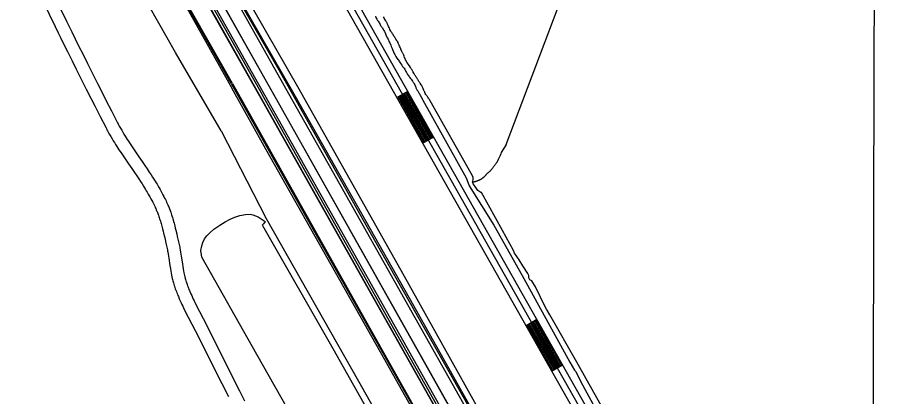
# Model space of a CAD drawing. Extents: x 3177185 to 3215018, y 812988 to 838321.
# Drawn here: x 3189804 to 3191874, y 828145 to 829049 of the extents above; entities that cross this region are included whole.
import ezdxf

# ---------------------------------------------------------------- set-up
doc = ezdxf.new("R2010")
doc.units = 0
for name, color, linetype in [('V-BRDG-OTLN', 7, 'Continuous'), ('V-FLOD-BASE', 7, 'Continuous'), ('V-GRID-MAJR', 7, 'Continuous'), ('V-RAIL-TRAK', 7, 'Continuous'), ('V-RIVR-JETY', 7, 'Continuous'), ('V-ROAD-CNTR', 7, 'Continuous'), ('V-SURV-LINE', 7, 'Continuous'), ('V-TOPO-SHOR', 7, 'Continuous')]:
    doc.layers.add(name, color=color, linetype=linetype)

msp = doc.modelspace()

# ---------------------------------------------------------------- linework, layer by layer
at = {"layer": 'V-BRDG-OTLN'}
msp.add_lwpolyline([(3189931.1, 829788.8), (3190041.1, 829594.3), (3190262.1, 829203.1), (3190444, 828880.4), (3190572.7, 828651.8), (3190883, 828102), (3191302.9, 827356.4), (3191715.4, 826625.5), (3191850.5, 826386.8), (3191913.1, 826276.1), (3191857.2, 826244.4), (3191504.1, 826872.6), (3191185.7, 827436.4), (3190860.4, 828014.3), (3190535.7, 828590.2), (3190389.4, 828848.4), (3190198.3, 829187.5), (3189983.6, 829569.5), (3189815.2, 829866.6), (3189869.7, 829897.4)], close=True, dxfattribs=at)
msp.add_lwpolyline([(3189842.4, 829882), (3189906.7, 829766.5), (3190091.4, 829438.9), (3190276.6, 829111.6), (3190415.1, 828865.6), (3190768.1, 828239.2), (3190952.4, 827911), (3191133.9, 827589.9), (3191350, 827207), (3191641.8, 826689.3), (3191871, 826283.4), (3191884.4, 826259.8)], dxfattribs=at)
at = {"layer": 'V-FLOD-BASE'}
for points in [[(3190314.2, 828890.9), (3190178.7, 829130.8), (3190015.9, 829419.3), (3189852.7, 829708.1), (3189848.5, 829714.9)], [(3190314.2, 828890.9), (3190510.3, 828543), (3190730.1, 828152.9), (3191049.9, 827586.4), (3191280.4, 827177.3), (3191576.7, 826651.3), (3191649.6, 826521.4)]]:
    msp.add_lwpolyline(points, dxfattribs=at)
at = {"layer": 'V-GRID-MAJR'}
msp.add_spline([(3191823.8, 818374.9), (3191838.8, 824434.1), (3191853.8, 830496.4), (3191868.8, 836558.7), (3191868.8, 836561.7)], degree=3, dxfattribs=at)
at = {"layer": 'V-RAIL-TRAK'}
for points in [[(3187196.1, 834523.5), (3187196.3, 834523.3), (3187271.8, 834388.6), (3187402.7, 834157.5), (3187585, 833834.6), (3187750.8, 833540.2), (3187893.1, 833287.7), (3188030.9, 833043.5), (3188202.7, 832738.4), (3188367.6, 832447), (3188515.5, 832184.7), (3188604.4, 832027.3), (3188747.8, 831773.2), (3188901, 831502.1), (3189063.7, 831212.6), (3189216.3, 830943), (3189328.9, 830743), (3189498.1, 830440.7), (3189598.3, 830264.4), (3189789.8, 829924), (3189818.6, 829873.5), (3190149.3, 829287.6), (3190388.4, 828864.7)], [(3191871.7, 826233.9), (3191785.2, 826388.2), (3191407.9, 827056.3), (3191034.9, 827717.7), (3190723.6, 828268.1), (3190388.4, 828864.7)]]:
    msp.add_lwpolyline(points, dxfattribs=at)
at = {"layer": 'V-RIVR-JETY'}
for points in [[(3190290.6, 828778.2), (3190181.1, 828965.2), (3189969.6, 829337.6), (3189790, 829649.6), (3189777.6, 829667.1), (3189770.9, 829675), (3189762.2, 829680), (3189747.6, 829680.8), (3189736, 829679.6), (3189722.7, 829679.2), (3189715.6, 829683), (3189718.1, 829692.5), (3189726.1, 829702.9), (3189735.6, 829707.9), (3189755.2, 829717.9), (3189818.9, 829729), (3189837.6, 829724.8), (3189852.1, 829718.5), (3189848.4, 829713.1), (3190094.3, 829275), (3190316.1, 828880.1)], [(3190476.7, 828877.3), (3190232.1, 829303.8)], [(3190275.5, 829195.6), (3190467.1, 828860.7)], [(3191651.2, 826513.8), (3191647.9, 826516.7), (3191568.7, 826660.8), (3191407.4, 826948.2), (3191228.3, 827262.2), (3190970.7, 827718.3), (3190670.9, 828250.5), (3190397.2, 828734.5), (3190316.1, 828880.1)], [(3191767.9, 826598.9), (3191749.8, 826635.5), (3191623.3, 826850.9), (3191456.2, 827154.5), (3191228.1, 827546), (3191006.2, 827932.5), (3190723.9, 828438.1), (3190476.7, 828877.3)], [(3190467.1, 828860.7), (3190749.1, 828362.2), (3191048.1, 827830.3), (3191353.7, 827294.7), (3191628.6, 826806.2), (3191747.8, 826593.5), (3191767.9, 826598.9)], [(3190290.6, 828778.2), (3190397.9, 828569.6), (3190618.1, 828181.8), (3190879.8, 827718.3), (3191105, 827321), (3191323.5, 826935.7), (3191549.1, 826533.4), (3191573.1, 826493), (3191581.4, 826479.8)]]:
    msp.add_lwpolyline(points, dxfattribs=at)
at = {"layer": 'V-ROAD-CNTR'}
for p, q in [((3190710, 828857.9), (3190736.1, 828872.7)), ((3190771.6, 828749.1), (3190797.7, 828763.9)), ((3191018.1, 828314.1), (3191044.2, 828328.9)), ((3191079.7, 828205.4), (3191105.8, 828220.1))]:
    msp.add_line(p, q, dxfattribs=at)
for points in [[(3186813, 835225.2), (3189830.7, 829864.1), (3191892.3, 826207.1)], [(3192028.6, 826530.5), (3190160.8, 829827.2), (3190151, 829838.1), (3190136.5, 829863.7), (3190125.3, 829891.4), (3190116.8, 829923.6), (3190109.1, 829969.8), (3190098.1, 830013.1), (3190076.4, 830065.4), (3190063.7, 830090), (3190048.5, 830113.4), (3190019.2, 830152.5), (3189988.9, 830191.2), (3189965.8, 830220.2), (3189942.9, 830248.2), (3189935.8, 830255.1), (3189922, 830265.5), (3189914.1, 830272), (3189906.6, 830280), (3189895.4, 830296.1), (3189881.8, 830320.6), (3189871.3, 830344.9), (3188996.2, 831894.7)], [(3192054.7, 826545.3), (3190185.3, 829844.8), (3190175.5, 829855.7), (3190163.6, 829876.8), (3190153.8, 829901), (3190146.1, 829929.9), (3190138.5, 829976), (3190126.7, 830022.6), (3190103.7, 830078.1), (3190089.6, 830105.1), (3190073.1, 830130.6), (3190043, 830170.7), (3190012.5, 830209.8), (3189989.2, 830239), (3189965.1, 830268.5), (3189955.3, 830278), (3189940.6, 830289), (3189934.7, 830293.9), (3189930, 830299), (3189920.8, 830312), (3189908.7, 830333.9), (3189898.2, 830358.3), (3189022.3, 831909.5)], [(3190173.1, 829836), (3192041.7, 826537.9)], [(3189892.5, 829099.2), (3189921.1, 829039.9), (3189928.3, 829025.1), (3189933.7, 829014.1), (3189941.8, 828997.5), (3189950, 828980.9), (3189961.3, 828958.3), (3189971.2, 828938.5), (3189979.9, 828921.2), (3189995.2, 828891), (3190006.7, 828868.3), (3190015.3, 828851.4), (3190028.3, 828825.9), (3190041.3, 828800.5), (3190042.8, 828797.7), (3190044.2, 828795), (3190045.6, 828792.4), (3190047, 828789.8), (3190049.9, 828784.6), (3190052.8, 828779.7), (3190055.6, 828774.9), (3190058.3, 828770.4), (3190061, 828765.9), (3190063.7, 828761.6), (3190066.3, 828757.5), (3190068.9, 828753.5), (3190071.5, 828749.6)], [(3189865.5, 829086.1), (3189894.1, 829026.8), (3189901.3, 829012), (3189906.7, 829000.9), (3189914.9, 828984.2), (3189923.2, 828967.6), (3189934.5, 828944.9), (3189944.4, 828925.1), (3189953.1, 828907.7), (3189968.4, 828877.5), (3189979.9, 828854.8), (3189988.6, 828837.7), (3190001.6, 828812.2), (3190014.7, 828786.7), (3190016.2, 828783.8), (3190017.7, 828780.9), (3190019.3, 828778.1), (3190020.8, 828775.3), (3190023.8, 828769.8), (3190026.8, 828764.6), (3190029.8, 828759.6), (3190032.7, 828754.8), (3190035.5, 828750.1), (3190038.3, 828745.6), (3190041.1, 828741.3), (3190043.7, 828737.2), (3190046.3, 828733.2)], [(3190795.1, 828762.4), (3190733.5, 828871.2)], [(3190774.2, 828750.6), (3190712.6, 828859.4)], [(3190776.8, 828752.1), (3190715.2, 828860.9)], [(3190779.4, 828753.6), (3190717.8, 828862.3)], [(3190782, 828755.1), (3190720.4, 828863.8)], [(3190784.6, 828756.5), (3190723, 828865.3)], [(3190787.2, 828758), (3190725.6, 828866.8)], [(3190789.9, 828759.5), (3190728.2, 828868.2)], [(3190792.5, 828761), (3190730.8, 828869.7)], [(3190071.4, 828749.7), (3190076.4, 828742.2), (3190081.1, 828735.2), (3190085.6, 828728.6), (3190094, 828716.2), (3190101.5, 828705.4), (3190108, 828695.9), (3190113.7, 828687.5), (3190118.7, 828680.1), (3190123, 828673.5), (3190126.7, 828667.7), (3190129.9, 828662.7), (3190132.7, 828658.2), (3190135.2, 828654.2), (3190137.3, 828650.8), (3190139.1, 828647.7), (3190142.2, 828642.4), (3190144.6, 828638.3), (3190146.3, 828635.2), (3190148.9, 828630.6), (3190151.4, 828625.9), (3190153.5, 828621.9), (3190155.4, 828618.1), (3190157.1, 828614.5), (3190158.7, 828611.1), (3190160.2, 828608), (3190161.6, 828605), (3190162.8, 828602.1), (3190163.9, 828599.5), (3190165, 828597), (3190166.9, 828592.3), (3190168.5, 828588.1), (3190169.8, 828584.5), (3190171, 828581.3), (3190171.9, 828578.4), (3190172.8, 828575.9), (3190174.2, 828571.6), (3190175.2, 828568.3), (3190175.9, 828565.8), (3190176.9, 828562.1), (3190177.9, 828558.4), (3190179.6, 828551.9), (3190180.9, 828546.3), (3190182.1, 828541.4), (3190184.2, 828532.8), (3190185.6, 828526.3), (3190187.8, 828516.7), (3190190, 828507), (3190190.7, 828503.8), (3190191.3, 828500.8), (3190191.9, 828497.8), (3190192.4, 828494.9), (3190193.4, 828489.3), (3190194.3, 828484.2), (3190195, 828479.3), (3190197.7, 828461.5), (3190198.7, 828454.9), (3190199.7, 828449.3), (3190200.6, 828444.4), (3190201.4, 828440.1), (3190202.2, 828436.4), (3190202.9, 828433.3), (3190203.5, 828430.5), (3190204.1, 828428.1), (3190204.6, 828426), (3190205.1, 828424.2), (3190206, 828421), (3190206.7, 828418.7), (3190207.3, 828417), (3190208.1, 828414.3), (3190209.1, 828411.7), (3190210.2, 828408.7), (3190211.3, 828405.8), (3190212.4, 828402.9), (3190213.5, 828400.2), (3190214.6, 828397.5), (3190215.7, 828395), (3190217.8, 828390), (3190219.9, 828385.4), (3190221.9, 828381.1), (3190223.8, 828377), (3190225.6, 828373.2), (3190227.3, 828369.7), (3190230.7, 828363), (3190255, 828315.9), (3190318.5, 828189.6), (3190334.3, 828158.1)], [(3190046.4, 828733.1), (3190051.4, 828725.5), (3190056.2, 828718.4), (3190060.8, 828711.7), (3190069.3, 828699.3), (3190076.8, 828688.4), (3190083.2, 828679), (3190088.8, 828670.7), (3190093.7, 828663.5), (3190097.8, 828657.1), (3190101.4, 828651.6), (3190104.6, 828646.7), (3190107.2, 828642.4), (3190109.6, 828638.6), (3190111.6, 828635.3), (3190113.3, 828632.4), (3190116.3, 828627.3), (3190118.5, 828623.5), (3190120.1, 828620.6), (3190122.5, 828616.2), (3190124.8, 828611.9), (3190126.8, 828608.2), (3190128.5, 828604.7), (3190130.1, 828601.5), (3190131.6, 828598.4), (3190132.9, 828595.5), (3190134.2, 828592.8), (3190135.3, 828590.2), (3190136.3, 828587.8), (3190137.2, 828585.6), (3190139, 828581.3), (3190140.4, 828577.5), (3190141.6, 828574.2), (3190142.7, 828571.4), (3190143.5, 828568.8), (3190144.3, 828566.6), (3190145.5, 828562.7), (3190146.4, 828559.8), (3190147, 828557.6), (3190148, 828554.2), (3190148.9, 828550.9), (3190150.4, 828544.7), (3190151.8, 828539.2), (3190152.9, 828534.4), (3190154.9, 828526), (3190156.4, 828519.6), (3190158.5, 828510.1), (3190160.7, 828500.6), (3190161.3, 828497.6), (3190161.9, 828494.9), (3190162.4, 828492.1), (3190162.9, 828489.5), (3190163.8, 828484.3), (3190164.6, 828479.4), (3190165.4, 828474.7), (3190168.1, 828456.9), (3190169.1, 828450.1), (3190170.1, 828444.1), (3190171.1, 828438.9), (3190172, 828434.2), (3190172.8, 828430.2), (3190173.6, 828426.6), (3190174.3, 828423.5), (3190175, 828420.8), (3190175.6, 828418.3), (3190176.2, 828416.2), (3190177.2, 828412.6), (3190178.1, 828409.8), (3190178.7, 828407.7), (3190179.7, 828404.6), (3190180.8, 828401.6), (3190182.1, 828398.2), (3190183.3, 828395), (3190184.5, 828391.9), (3190185.7, 828388.9), (3190186.9, 828386), (3190188.1, 828383.2), (3190190.4, 828377.9), (3190192.6, 828373), (3190194.7, 828368.4), (3190196.7, 828364.1), (3190198.6, 828360.1), (3190200.5, 828356.4), (3190203.9, 828349.5), (3190228.3, 828302.3), (3190291.7, 828176.1), (3190307.6, 828144.6)], [(3191082.3, 828206.8), (3191020.7, 828315.6)], [(3191084.9, 828208.3), (3191023.3, 828317.1)], [(3191087.5, 828209.8), (3191025.9, 828318.5)], [(3191090.1, 828211.3), (3191028.5, 828320)], [(3191092.7, 828212.7), (3191031.1, 828321.5)], [(3191095.3, 828214.2), (3191033.7, 828323)], [(3191097.9, 828215.7), (3191036.3, 828324.5)], [(3191100.6, 828217.2), (3191038.9, 828325.9)], [(3191103.2, 828218.7), (3191041.5, 828327.4)], [(3190334.3, 828158.1), (3190346.3, 828134.4)]]:
    msp.add_lwpolyline(points, dxfattribs=at)
at = {"layer": 'V-SURV-LINE'}
for points in [[(3189803, 829952.1), (3191996.6, 826059.9)], [(3191970.5, 826045.1), (3189776.9, 829937.4)]]:
    msp.add_lwpolyline(points, dxfattribs=at)
at = {"layer": 'V-TOPO-SHOR'}
msp.add_line((3190970.6, 828745.7), (3191542.4, 830251.5), dxfattribs=at)
for points in [[(3190317.1, 828891.2), (3190130.9, 829218.5), (3189964.8, 829513.1), (3189851.8, 829712.6), (3189865, 829726.7), (3189866.5, 829733), (3189863.6, 829741), (3189865.1, 829744.9), (3189869.6, 829746.4), (3189882.9, 829746.8), (3189890.9, 829747.6), (3189900.1, 829751.4), (3189907.7, 829756.1), (3189915.4, 829760.8), (3189925.4, 829762.1), (3189937.7, 829762.7), (3189946.4, 829759.1), (3189958, 829744.6), (3190022.3, 829631.2), (3190176.4, 829359.1), (3190358.4, 829043.5), (3190427.6, 828923.5)], [(3190658.5, 829051.7), (3190659.9, 829048.7), (3190662.1, 829044.4), (3190662.9, 829043.1), (3190663.6, 829041.6), (3190664.8, 829039.9), (3190666.6, 829037.3), (3190667.8, 829035.4), (3190669.6, 829031.6), (3190670.8, 829029.5), (3190671.5, 829028.5)], [(3190789.3, 828849.8), (3190788.3, 828851.1), (3190787.6, 828852.6), (3190787.1, 828853.8), (3190786.3, 828854.8), (3190785.4, 828856), (3190783.9, 828858.3), (3190782.9, 828860), (3190780.7, 828862.3), (3190779.9, 828863.9), (3190779.2, 828864.9), (3190777.6, 828867.6), (3190776.7, 828869.3), (3190776.2, 828870.6), (3190775.7, 828871.8), (3190775.2, 828873.2), (3190774.5, 828874.6), (3190772.7, 828879.1), (3190771.7, 828880.9), (3190770.1, 828883.9), (3190769.6, 828885.4), (3190769, 828886.6), (3190768.1, 828887.7), (3190766.5, 828890.2), (3190765.8, 828891), (3190764.8, 828892.5), (3190763.6, 828894.2), (3190763.1, 828895.2), (3190762.4, 828896), (3190759.9, 828900.5), (3190759.1, 828901.8), (3190758.2, 828903), (3190757.4, 828904.3), (3190755.9, 828906.5), (3190754, 828909.8), (3190753, 828911.2), (3190752.2, 828912.6), (3190751.3, 828913.8), (3190750.8, 828914.8), (3190750.2, 828916), (3190749, 828917.8), (3190748.3, 828919), (3190747.8, 828920), (3190747.1, 828921.1), (3190746.1, 828922.8), (3190745.3, 828924.3), (3190744.1, 828926.4), (3190742.4, 828929.3), (3190739.9, 828932.9), (3190739.1, 828934.3), (3190737.4, 828936.8), (3190735.4, 828939.4), (3190733.7, 828941.7), (3190733, 828943.2), (3190732.4, 828944.6), (3190730.7, 828947.6), (3190729.3, 828950.6), (3190728.2, 828953.4), (3190727, 828956.2), (3190726.1, 828958.5), (3190724.5, 828961.7), (3190723.8, 828963.4), (3190723.1, 828964.5), (3190721.9, 828967.4), (3190719.6, 828973.2), (3190719.1, 828974.2), (3190718, 828976.5), (3190717.5, 828977.8), (3190716.4, 828980), (3190715.5, 828982.3), (3190713.5, 828986.1), (3190713.2, 828987.5), (3190712.7, 828989), (3190711.5, 828991), (3190710.8, 828992.1), (3190709.8, 828993.6), (3190707.5, 828997), (3190706.8, 828998.3), (3190705.6, 829000.1), (3190704.9, 829001.3), (3190703.4, 829003.4), (3190699.9, 829008.6), (3190699.1, 829009.9), (3190698.4, 829011.1), (3190697.4, 829013.1), (3190696.5, 829014.2), (3190695.2, 829016.2), (3190693.2, 829019.9), (3190691.8, 829022.9), (3190691.2, 829024.6), (3190690, 829027), (3190689, 829029.7), (3190686.8, 829034), (3190686.4, 829035.2), (3190685.8, 829036.2), (3190685.3, 829037.5), (3190684.4, 829038.7), (3190683.3, 829040.8), (3190680.4, 829045.7), (3190679.6, 829047.5), (3190678.2, 829049.8)], [(3190671.5, 829028.5), (3190672.1, 829027), (3190674.3, 829024.8), (3190678.2, 829018.8), (3190678.9, 829017.8), (3190680.2, 829015.2), (3190681.2, 829013.2), (3190682.7, 829009.8), (3190683.7, 829007.3), (3190686.9, 829000.2), (3190688.6, 828997), (3190689.6, 828994.7), (3190690.5, 828992.9), (3190691.7, 828990.1), (3190692.7, 828987.9), (3190695, 828982.7), (3190696.2, 828979.6), (3190697, 828977.9), (3190698.2, 828974.9), (3190699.4, 828971.9), (3190701.4, 828966.8), (3190702.6, 828964.3), (3190703.4, 828962.9), (3190704.5, 828960.6), (3190706.3, 828957.4), (3190707.5, 828955.5), (3190709.7, 828951.8), (3190712.8, 828947.8), (3190713.4, 828946.6), (3190715, 828944.3), (3190716, 828942.7), (3190717.5, 828940.5), (3190719.2, 828938.2), (3190721.7, 828934.5), (3190723.4, 828932), (3190725.8, 828929.4), (3190726.9, 828927.7), (3190728.5, 828925), (3190731.3, 828920.1), (3190732.7, 828917.7), (3190733.7, 828915.7), (3190734.3, 828914.9), (3190735.5, 828912.7), (3190736.7, 828911.1), (3190738.2, 828908.9), (3190739, 828907.8), (3190739.9, 828906.6), (3190741.7, 828904.1), (3190743.6, 828901.3), (3190747.1, 828897), (3190748.1, 828895.3), (3190749.3, 828893.8), (3190750.1, 828892), (3190751.1, 828890.1), (3190752.5, 828887.8), (3190754.1, 828883.7), (3190754.8, 828882.2), (3190755.3, 828880.7), (3190756.7, 828878), (3190757.7, 828876.2), (3190759.4, 828873.3), (3190762.2, 828868.7), (3190763.1, 828867.2), (3190764.2, 828865.4), (3190764.7, 828864), (3190765.9, 828862.2), (3190768.8, 828857.2), (3190769.9, 828855.6), (3190770.3, 828854.6), (3190771.1, 828852.6), (3190771.6, 828851.6)], [(3190427.6, 828923.5), (3190635.9, 828554.1), (3190936.1, 828022.9), (3191271.2, 827430.3), (3191592.3, 826860), (3191743.4, 826592.8)], [(3190317.1, 828891.2), (3190656.3, 828287.7), (3190859.6, 827927.7), (3191060.6, 827572.7), (3191270, 827200.3), (3191547.2, 826708), (3191655.6, 826515.7)], [(3190771.6, 828851.6), (3190874.8, 828666.5), (3190879.5, 828656.1), (3190882.4, 828647.4), (3190940.9, 828553.1), (3191009.2, 828433), (3191108.8, 828251.5), (3191122.7, 828226.6), (3191134.1, 828207.8), (3191137.3, 828204.3), (3191148, 828181.3), (3191203.2, 828080.6)], [(3191230.8, 828064.1), (3191139, 828226.8), (3191075.3, 828339.5), (3191067.2, 828353), (3191062.2, 828361.9), (3191040.5, 828406.2), (3191034.5, 828416.7), (3191031.8, 828420.8), (3191027.1, 828423.4), (3191024.8, 828428), (3191025.1, 828433.7), (3191022.1, 828438.4), (3191010.6, 828456.8), (3191001.5, 828470.4), (3190990.8, 828486.5), (3190988.2, 828493), (3190962.3, 828541), (3190912.1, 828631.3), (3190909.8, 828631.6), (3190902.7, 828635.9), (3190896.4, 828645.3), (3190891.8, 828651.8), (3190890.2, 828656.4), (3190890.9, 828658.3), (3190891.8, 828661.7), (3190891.8, 828667.7), (3190887.2, 828676.7), (3190789.2, 828850)], [(3190970.6, 828745.7), (3190964.2, 828735.2), (3190959.1, 828726.8), (3190957.7, 828723.3), (3190956.3, 828719.8), (3190954.7, 828716.4), (3190953.1, 828713), (3190951.5, 828709.6), (3190949.8, 828706.2), (3190948, 828702.9), (3190947.9, 828702.8), (3190946.9, 828701.1), (3190945.8, 828699.4), (3190944.7, 828697.8), (3190943.6, 828696.2), (3190942.4, 828694.6), (3190941.2, 828693), (3190940, 828691.4), (3190938.7, 828689.9), (3190937.5, 828688.3), (3190936.2, 828686.8), (3190934.8, 828685.4), (3190933.5, 828683.9), (3190932.1, 828682.5), (3190930.7, 828681.1), (3190929.3, 828679.7), (3190927.8, 828678.4), (3190926.4, 828677), (3190924.9, 828675.7), (3190923.6, 828674.6), (3190923, 828674), (3190922.5, 828673.3), (3190921.9, 828672.6), (3190921.4, 828672), (3190920.8, 828671.3), (3190920.2, 828670.7), (3190919.6, 828670.1), (3190919, 828669.5), (3190918.4, 828668.9), (3190917.7, 828668.3), (3190917.1, 828667.7), (3190916.4, 828667.2), (3190915.8, 828666.6), (3190915.1, 828666.1), (3190914.4, 828665.5), (3190913.7, 828665), (3190913, 828664.5), (3190912.3, 828664), (3190911.6, 828663.5), (3190910.9, 828663.1), (3190910.1, 828662.6), (3190909.4, 828662.2), (3190908.7, 828661.8), (3190907.9, 828661.3), (3190907.1, 828660.9), (3190906.4, 828660.5), (3190905.6, 828660.2), (3190904.8, 828659.8), (3190904, 828659.5), (3190903.2, 828659.1), (3190902.4, 828658.8), (3190901.6, 828658.5), (3190900.8, 828658.2), (3190900, 828657.9), (3190899.2, 828657.7), (3190898.3, 828657.4), (3190897.5, 828657.2), (3190896.7, 828656.9), (3190895.8, 828656.7), (3190895, 828656.5), (3190894.2, 828656.4), (3190893.3, 828656.2), (3190892.5, 828656.1), (3190891.6, 828655.9), (3190890.8, 828655.8), (3190890.4, 828655.8), (3190890.4, 828655.8)], [(3190536.7, 827960.6), (3190375.6, 828245.3), (3190244.5, 828477.2), (3190243.2, 828482.7), (3190241.8, 828492.6), (3190243.8, 828504), (3190246.7, 828512.1), (3190250.7, 828520.4), (3190256, 828528.2), (3190262.2, 828534.5), (3190272.8, 828543.9), (3190287.5, 828553.7), (3190299.9, 828561.5), (3190311.9, 828568), (3190323, 828572.7), (3190335, 828576.1), (3190348.6, 828579), (3190359.6, 828579.7), (3190366.3, 828577.9), (3190378.3, 828573.2), (3190388.5, 828567.1), (3190395.2, 828562.5), (3190391, 828556.4), (3190388.1, 828553.4), (3190389, 828552.5)], [(3190389, 828552.5), (3190557.2, 828259.1), (3190729.9, 827953)]]:
    msp.add_lwpolyline(points, dxfattribs=at)

doc.saveas('drawing.dxf')
